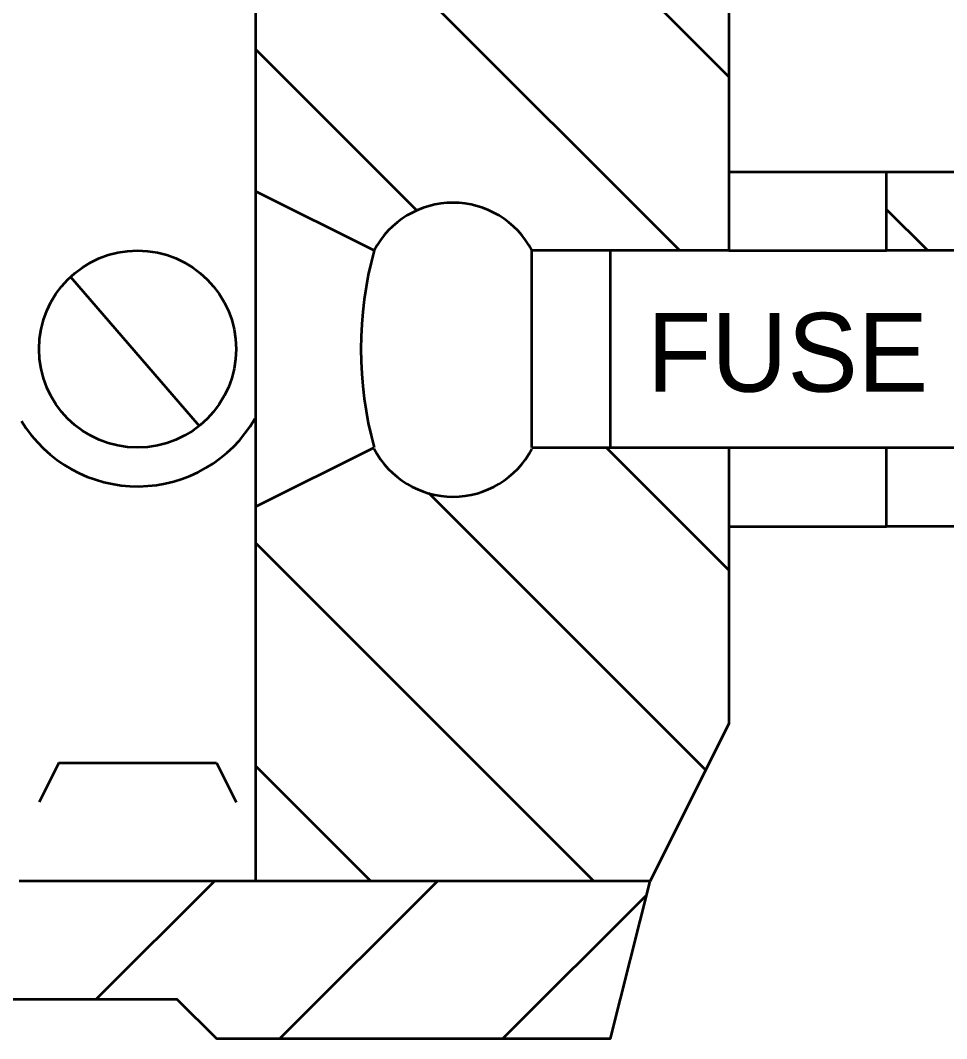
# Model space of a CAD drawing. Extents: x -1 to 679, y 0 to 440.
# Drawn here: x 316.46 to 328.21, y 345.83 to 358.75 of the extents above; entities that cross this region are included whole.
import ezdxf

# ---------------------------------------------------------------- set-up
doc = ezdxf.new("R2010")
doc.units = 0
doc.header["$LTSCALE"] = 0.8
doc.layers.add('1', color=7, linetype='Continuous', lineweight=53)

msp = doc.modelspace()

# ---------------------------------------------------------------- linework, layer by layer
at = {"layer": '1'}
for p, q in [((325.447, 358.0356), (322.1525, 361.3301)), ((324.8241, 355.8301), (319.447, 361.2072)), ((321.4882, 356.3375), (319.447, 358.3787)), ((325.447, 356.8301), (327.447, 356.8301)), ((320.947, 355.8301), (319.447, 356.5801)), ((327.969, 355.8301), (327.447, 356.3521)), ((322.947, 353.3301), (322.947, 355.8301)), ((323.947, 353.3301), (323.947, 355.8301)), ((317.0954, 355.4949), (318.7302, 353.6059)), ((325.447, 351.7727), (323.8896, 353.3301)), ((325.447, 353.3301), (327.447, 353.3301)), ((325.1517, 349.2395), (321.6415, 352.7498)), ((325.447, 352.3301), (327.447, 352.3301)), ((323.7328, 347.8301), (319.447, 352.1158)), ((316.947, 349.3301), (316.697, 348.8301)), ((316.947, 349.3301), (318.947, 349.3301)), ((318.947, 349.3301), (319.197, 348.8301)), ((320.9043, 347.8301), (319.447, 349.2874)), ((319.447, 347.8301), (316.447, 347.8301)), ((317.4233, 346.3301), (318.9233, 347.8301)), ((319.7518, 345.8301), (321.7518, 347.8301)), ((322.5802, 345.8301), (324.4026, 347.6525))]:
    msp.add_line(p, q, dxfattribs=at)
for points in [[(319.447, 352.5801), (319.447, 356.5801), (319.447, 361.3301), (324.447, 361.3301), (325.447, 359.3301), (325.447, 355.8301), (323.947, 355.8301), (322.947, 355.8301)], [(325.447, 355.8301), (327.447, 355.8301), (327.447, 356.8301), (336.447, 356.8301), (337.9307, 356.3301), (340.4307, 356.3301), (340.4307, 355.5801), (334.9307, 355.5801), (334.9307, 355.2051), (331.9307, 355.2051)], [(331.447, 355.5801), (329.447, 355.5801), (328.447, 355.8301), (327.447, 355.8301)], [(331.9307, 353.9551), (334.9307, 353.9551), (334.9307, 353.5801), (340.4307, 353.5801), (340.4307, 352.8301), (337.9307, 352.8301), (336.447, 352.3301), (327.447, 352.3301)], [(327.447, 352.3301), (327.447, 353.3301), (328.447, 353.3301), (329.447, 353.5801), (331.447, 353.5801)], [(319.447, 347.8301), (319.447, 352.5801), (320.947, 353.3301)], [(322.947, 353.3301), (323.947, 353.3301), (325.447, 353.3301), (325.447, 349.8301), (324.447, 347.8301), (319.447, 347.8301)], [(306.447, 348.3301), (306.447, 346.3301), (318.447, 346.3301), (318.947, 345.8301), (323.947, 345.8301), (324.447, 347.8301)]]:
    msp.add_lwpolyline(points, dxfattribs=at)
msp.add_circle((317.947, 354.5801), 1.25, dxfattribs=at)
for centre, radius, start, end in [((321.947, 355.309), 1.1276, 27.52228, 152.47772), ((325.5014, 354.5801), 4.7228, 164.65243, 195.34757), ((317.9465, 354.5597), 1.722, 211.23917, 329.82183), ((321.947, 353.8341), 1.1276, 207.52228, 332.47772)]:
    msp.add_arc(centre, radius, start, end, dxfattribs=at)

# ---------------------------------------------------------------- texts
msp.add_text('FUSE', height=1, dxfattribs=at).set_placement((324.407, 354.0386))

doc.saveas('drawing.dxf')
